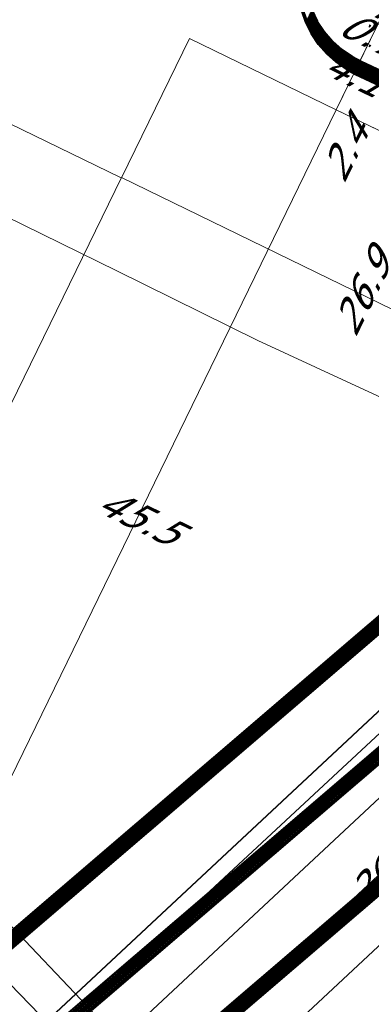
# Model space of a CAD drawing. Header units: metres. Extents: x 124576 to 133557, y 395865 to 402386.
# Tile 343 of 447: x 129931 to 129949, y 401097 to 401146. Entities that reach past the tile are written whole.
import ezdxf
from ezdxf.enums import TextEntityAlignment as Align

# ---------------------------------------------------------------- set-up
doc = ezdxf.new("R2010")
doc.units = ezdxf.units.M
doc.header["$MEASUREMENT"] = 0
for name, color, linetype, lineweight, true_color in [('LG_AanduidingEisVoorzorgsmaatregel', 7, 'Continuous', 40, 0xf7284a), ('LG_Datatransport', 3, 'Continuous', 13, 0x00ff00), ('LG_Datatransport_Eurofiber_Nederland_BV', 3, 'Continuous', 13, 0x00ff00), ('LG_Datatransport_Relined_BV', 3, 'Continuous', 13, 0x00ff00), ('LG_Datatransport_Tennet_Tso', 3, 'Continuous', 13, 0x00ff00), ('LG_Datatransport_Ziggo_BV', 3, 'Continuous', 13, 0x00ff00), ('LG_Hoog_Spanning', 1, 'Continuous', 13, 0xff0000), ('LG_Hoog_Spanning_Tennet_Tso', 1, 'Continuous', 13, 0xff0000), ('LG_Midden_Spanning_Enexis_Netbeheer_BV', 7, 'Continuous', 13, 0xd20000), ('LG_Riool_Vrij_Verval_Gemeente_Tilburg_Ruimtelijke_Uitvoering', 7, 'Continuous', 13, 0xca00a0), ('MV_Datatransport_lijn', 3, 'Continuous', 0, 0x00ff00)]:
    doc.layers.add(name, color=color, linetype=linetype, lineweight=lineweight, true_color=true_color)
for name, color, linetype, lineweight in [('MV_Datatransport', 7, 'Continuous', 0), ('MV_Midden_Spanning', 7, 'Continuous', 0), ('MV_Midden_Spanning_lijn', 7, 'Continuous', 0), ('MV_Midden_Spanning_pijl', 7, 'Continuous', 0)]:
    doc.layers.add(name, color=color, linetype=linetype, lineweight=lineweight)
doc.styles.add('Klic_Annotatie', font='verdanai.ttf', dxfattribs={"oblique": 20, "height": 1.4})

# ---------------------------------------------------------------- blocks, each defined once
blk = doc.blocks.new('m_pijl_1')
at = {"layer": 'MV_Midden_Spanning_pijl'}
blk.add_hatch(color=7, dxfattribs=at).paths.add_polyline_path([(-1, -0.33), (-1, 0), (-1, 0.33), (0, 0)])
at = {"layer": 'MV_Midden_Spanning_pijl', "flags": 128}
blk.add_lwpolyline([(-1, 0), (-1, 0.33), (0, 0), (-1, -0.33), (-1, 0)], close=True, dxfattribs=at)

msp = doc.modelspace()

# ---------------------------------------------------------------- linework, layer by layer
at = {"layer": 'LG_AanduidingEisVoorzorgsmaatregel', "flags": 128}
for points in [[(129945.613, 401146.879), (129945.819, 401146.283), (129945.819, 401146.282), (129946.099, 401145.716), (129946.099, 401145.715), (129946.448, 401145.189), (129946.449, 401145.188), (129946.861, 401144.71), (129946.862, 401144.709), (129947.331, 401144.287), (129947.332, 401144.287), (129947.85, 401143.927), (129947.851, 401143.927), (129948.315, 401143.68), (129948.315, 401143.68), (129957.844, 401139.225), (129964.715, 401129.361), (129929.497, 401099.189)], [(129945.635, 401146.924), (129945.841, 401146.327), (129945.841, 401146.326), (129946.121, 401145.761), (129946.121, 401145.76), (129946.47, 401145.234), (129946.471, 401145.233), (129946.883, 401144.755), (129946.884, 401144.754), (129947.353, 401144.332), (129947.354, 401144.332), (129947.872, 401143.972), (129947.873, 401143.972), (129948.337, 401143.725), (129948.337, 401143.724), (129957.877, 401139.265), (129964.781, 401129.353), (129929.53, 401099.152)], [(129946.104, 401146.866), (129946.383, 401146.3), (129946.384, 401146.299), (129946.733, 401145.773), (129946.733, 401145.772), (129947.146, 401145.294), (129947.146, 401145.294), (129947.616, 401144.872), (129947.617, 401144.871), (129948.135, 401144.512), (129948.136, 401144.511), (129948.599, 401144.264), (129948.6, 401144.264), (129958.277, 401139.74), (129965.584, 401129.25), (129929.932, 401098.706)], [(129945.591, 401146.834), (129945.797, 401146.238), (129945.797, 401146.237), (129946.077, 401145.671), (129946.078, 401145.67), (129946.426, 401145.144), (129946.427, 401145.143), (129946.839, 401144.665), (129946.84, 401144.664), (129947.309, 401144.243), (129947.31, 401144.242), (129947.829, 401143.882), (129947.83, 401143.882), (129948.293, 401143.635), (129948.293, 401143.635), (129957.81, 401139.185), (129964.648, 401129.37), (129929.463, 401099.226)], [(129945.863, 401146.371), (129946.143, 401145.806), (129946.143, 401145.805), (129946.492, 401145.279), (129946.493, 401145.278), (129946.905, 401144.8), (129946.906, 401144.799), (129947.375, 401144.377), (129947.376, 401144.377), (129947.894, 401144.017), (129947.895, 401144.017), (129948.359, 401143.769), (129948.359, 401143.769), (129957.911, 401139.304), (129964.848, 401129.344), (129929.564, 401099.114)], [(129945.885, 401146.416), (129946.164, 401145.851), (129946.165, 401145.85), (129946.514, 401145.324), (129946.515, 401145.323), (129946.927, 401144.845), (129946.927, 401144.844), (129947.397, 401144.422), (129947.398, 401144.421), (129947.916, 401144.062), (129947.917, 401144.062), (129948.38, 401143.814), (129948.381, 401143.814), (129957.944, 401139.344), (129964.915, 401129.335), (129929.597, 401099.077)], [(129945.907, 401146.461), (129946.186, 401145.896), (129946.187, 401145.894), (129946.535, 401145.369), (129946.536, 401145.368), (129946.948, 401144.89), (129946.949, 401144.889), (129947.418, 401144.467), (129947.419, 401144.466), (129947.938, 401144.107), (129947.939, 401144.107), (129948.402, 401143.859), (129948.403, 401143.859), (129957.977, 401139.383), (129964.982, 401129.327), (129929.631, 401099.04)], [(129945.929, 401146.506), (129946.208, 401145.941), (129946.209, 401145.939), (129946.557, 401145.413), (129946.558, 401145.412), (129946.97, 401144.935), (129946.971, 401144.934), (129947.44, 401144.512), (129947.441, 401144.511), (129947.96, 401144.152), (129947.961, 401144.151), (129948.424, 401143.904), (129948.425, 401143.904), (129958.01, 401139.423), (129965.049, 401129.318), (129929.664, 401099.003)], [(129945.951, 401146.551), (129946.23, 401145.985), (129946.231, 401145.984), (129946.579, 401145.458), (129946.58, 401145.457), (129946.992, 401144.98), (129946.993, 401144.979), (129947.462, 401144.557), (129947.463, 401144.556), (129947.982, 401144.197), (129947.983, 401144.196), (129948.446, 401143.949), (129948.447, 401143.949), (129958.044, 401139.462), (129965.116, 401129.31), (129929.698, 401098.966)], [(129945.972, 401146.596), (129946.252, 401146.03), (129946.253, 401146.029), (129946.601, 401145.503), (129946.602, 401145.502), (129947.014, 401145.025), (129947.015, 401145.024), (129947.484, 401144.602), (129947.485, 401144.601), (129948.004, 401144.242), (129948.005, 401144.241), (129948.468, 401143.994), (129948.468, 401143.994), (129958.077, 401139.502), (129965.183, 401129.301), (129929.731, 401098.929)], [(129945.994, 401146.641), (129946.274, 401146.075), (129946.274, 401146.074), (129946.623, 401145.548), (129946.624, 401145.547), (129947.036, 401145.07), (129947.037, 401145.069), (129947.506, 401144.647), (129947.507, 401144.646), (129948.026, 401144.287), (129948.027, 401144.286), (129948.49, 401144.039), (129948.49, 401144.039), (129958.111, 401139.542), (129965.25, 401129.293), (129929.765, 401098.892)], [(129946.016, 401146.686), (129946.296, 401146.12), (129946.296, 401146.119), (129946.645, 401145.593), (129946.646, 401145.592), (129947.058, 401145.115), (129947.059, 401145.114), (129947.528, 401144.692), (129947.529, 401144.691), (129948.048, 401144.332), (129948.048, 401144.331), (129948.512, 401144.084), (129948.512, 401144.084), (129958.144, 401139.581), (129965.317, 401129.284), (129929.798, 401098.855)], [(129946.038, 401146.731), (129946.318, 401146.165), (129946.318, 401146.164), (129946.667, 401145.638), (129946.668, 401145.637), (129947.08, 401145.16), (129947.081, 401145.159), (129947.55, 401144.737), (129947.551, 401144.736), (129948.07, 401144.377), (129948.07, 401144.376), (129948.534, 401144.129), (129948.534, 401144.129), (129958.177, 401139.621), (129965.383, 401129.276), (129929.832, 401098.817)], [(129946.06, 401146.776), (129946.34, 401146.21), (129946.34, 401146.209), (129946.689, 401145.683), (129946.689, 401145.682), (129947.102, 401145.205), (129947.103, 401145.204), (129947.572, 401144.782), (129947.573, 401144.781), (129948.091, 401144.422), (129948.092, 401144.421), (129948.556, 401144.174), (129948.556, 401144.174), (129958.211, 401139.66), (129965.45, 401129.267), (129929.865, 401098.78)], [(129946.082, 401146.821), (129946.361, 401146.255), (129946.362, 401146.254), (129946.711, 401145.728), (129946.711, 401145.727), (129947.123, 401145.25), (129947.124, 401145.249), (129947.594, 401144.827), (129947.595, 401144.826), (129948.113, 401144.467), (129948.114, 401144.466), (129948.577, 401144.219), (129948.578, 401144.219), (129958.244, 401139.7), (129965.517, 401129.259), (129929.899, 401098.743)], [(129936.258, 401091.887), (129974.589, 401124.718)], [(129936.291, 401091.85), (129974.656, 401124.709)], [(129936.325, 401091.813), (129974.723, 401124.7)], [(129936.358, 401091.776), (129974.79, 401124.692)], [(129936.393, 401091.74), (129974.856, 401124.683)], [(129936.425, 401091.701), (129974.924, 401124.675)], [(129936.459, 401091.664), (129974.99, 401124.666)], [(129936.492, 401091.627), (129975.057, 401124.658)], [(129936.526, 401091.59), (129975.124, 401124.649)], [(129936.559, 401091.553), (129975.191, 401124.641)], [(129936.593, 401091.516), (129975.258, 401124.632)], [(129936.626, 401091.479), (129975.325, 401124.623)], [(129936.66, 401091.442), (129975.392, 401124.615)], [(129936.693, 401091.405), (129975.459, 401124.606)], [(129936.727, 401091.367), (129975.526, 401124.598)]]:
    msp.add_lwpolyline(points, dxfattribs=at)
at = {"layer": 'LG_Datatransport', "flags": 128}
for points in [[(129936.533, 401138.411), (129936.534, 401138.412), (129936.535, 401138.412), (129936.536, 401138.413), (129936.537, 401138.413), (129936.538, 401138.414), (129936.539, 401138.415), (129936.54, 401138.417), (129939.956, 401145.418), (129947.328, 401141.832), (129947.329, 401141.832), (129947.33, 401141.831), (129947.331, 401141.831), (129947.333, 401141.831), (129947.334, 401141.831), (129947.335, 401141.832), (129947.336, 401141.832), (129947.337, 401141.833), (129947.338, 401141.833), (129947.339, 401141.834), (129947.34, 401141.835), (129947.341, 401141.837), (129951.145, 401149.648)], [(129914.727, 401149.022), (129936.527, 401138.412), (129936.528, 401138.412), (129936.529, 401138.411), (129936.53, 401138.411), (129936.531, 401138.411), (129936.533, 401138.411)]]:
    msp.add_lwpolyline(points, dxfattribs=at)
at = {"layer": 'LG_Datatransport_Eurofiber_Nederland_BV', "flags": 128}
for points in [[(129879.153, 401045.898), (129958.51, 401120.02), (129964.02, 401122.25), (129965.103, 401123.333)], [(129879.155, 401045.897), (129958.509, 401120.018), (129964.022, 401122.253), (129965.1, 401123.331)]]:
    msp.add_lwpolyline(points, dxfattribs=at)
at = {"layer": 'LG_Datatransport_Relined_BV', "flags": 128}
msp.add_lwpolyline([(129932.989, 401159.254), (129920.853, 401161.61), (129918.586, 401162.871), (129916.718, 401163.867), (129915.362, 401162.721), (129914.116, 401160.654), (129908.467, 401148.277), (129908.657, 401147.843), (129909.092, 401147.52), (129918.47, 401142.489), (129936.304, 401133.726), (129943.399, 401130.231), (129958.33, 401123.321), (129983.465, 401146.375)], dxfattribs=at)
at = {"layer": 'LG_Datatransport_Tennet_Tso', "flags": 128}
msp.add_lwpolyline([(129920.853, 401161.61), (129920.703, 401161.683), (129918.586, 401162.871), (129916.718, 401163.867), (129915.362, 401162.721), (129914.116, 401160.654), (129908.467, 401148.277), (129908.657, 401147.843), (129909.092, 401147.52), (129918.47, 401142.489), (129936.304, 401133.726), (129943.399, 401130.231), (129958.33, 401123.321), (129983.465, 401146.375)], dxfattribs=at)
at = {"layer": 'LG_Datatransport_Ziggo_BV', "flags": 128}
msp.add_lwpolyline([(129882.021, 401044.706), (129932.91, 401092.244), (129936.838, 401095.364), (129971.33, 401127.585), (129971.686, 401128.193), (129971.709, 401128.665), (129971.552, 401129.112), (129970.173, 401130.731), (129965.721, 401138.136)], dxfattribs=at)
at = {"layer": 'LG_Hoog_Spanning', "flags": 128}
msp.add_lwpolyline([(129930.006, 401092.33), (129930.007, 401092.33), (129930.008, 401092.331), (129930.009, 401092.331), (129930.01, 401092.332), (129930.012, 401092.333), (129998.604, 401156.133), (130003.329, 401160.474), (130003.329, 401160.474), (130075.906, 401228.433)], dxfattribs=at)
msp.add_lwpolyline([(129930.006, 401092.33), (129930.007, 401092.33), (129930.008, 401092.331), (129930.009, 401092.331), (129930.01, 401092.332), (129930.012, 401092.333), (129998.604, 401156.133), (130003.329, 401160.474), (130003.329, 401160.474), (130075.906, 401228.433)], dxfattribs=at)
at = {"layer": 'LG_Hoog_Spanning_Tennet_Tso', "flags": 128}
for points in [[(129880.388, 401045.385), (129933.042, 401095.454), (129971.604, 401128.481), (129961.279, 401143.304), (129950.499, 401148.344)], [(129880.438, 401045.364), (129933.076, 401095.416), (129971.671, 401128.472), (129961.312, 401143.344), (129950.52, 401148.389)], [(129880.489, 401045.343), (129933.109, 401095.379), (129971.738, 401128.464), (129961.345, 401143.383), (129950.542, 401148.434)], [(129880.539, 401045.322), (129933.143, 401095.342), (129971.805, 401128.455), (129961.379, 401143.423), (129950.564, 401148.479)], [(129880.589, 401045.301), (129933.176, 401095.305), (129971.872, 401128.447), (129961.412, 401143.462), (129950.586, 401148.524)], [(129880.64, 401045.28), (129933.21, 401095.268), (129971.938, 401128.438), (129961.445, 401143.502), (129950.608, 401148.568)], [(129880.69, 401045.259), (129933.243, 401095.231), (129972.005, 401128.43), (129961.479, 401143.542), (129950.63, 401148.613)], [(129880.741, 401045.238), (129933.277, 401095.194), (129972.072, 401128.421), (129961.512, 401143.581), (129950.652, 401148.658)], [(129880.791, 401045.217), (129933.31, 401095.157), (129972.139, 401128.413), (129961.545, 401143.621), (129950.674, 401148.703)], [(129880.842, 401045.196), (129933.344, 401095.119), (129972.206, 401128.404), (129961.579, 401143.66), (129950.696, 401148.748)], [(129880.892, 401045.175), (129933.378, 401095.082), (129972.273, 401128.395), (129961.612, 401143.7), (129950.717, 401148.793)], [(129880.186, 401045.469), (129932.908, 401095.602), (129971.336, 401128.515), (129961.145, 401143.146), (129950.411, 401148.164)], [(129880.236, 401045.448), (129932.942, 401095.565), (129971.403, 401128.507), (129961.179, 401143.185), (129950.433, 401148.209)], [(129880.287, 401045.427), (129932.975, 401095.528), (129971.47, 401128.498), (129961.212, 401143.225), (129950.455, 401148.254)], [(129880.337, 401045.406), (129933.009, 401095.491), (129971.537, 401128.489), (129961.245, 401143.264), (129950.477, 401148.299)]]:
    msp.add_lwpolyline(points, dxfattribs=at)
at = {"layer": 'LG_Midden_Spanning_Enexis_Netbeheer_BV', "flags": 128}
for points in [[(129936.081, 401095.362), (129934.485, 401097.062), (129927.604, 401104.318), (129922.211, 401109.945), (129915.285, 401117.158), (129910.604, 401122.024), (129906.006, 401126.805), (129900.895, 401132.121), (129899.406, 401133.669), (129897.721, 401135.422), (129897.121, 401136.045), (129896.846, 401136.329), (129896.625, 401137.438), (129897.3, 401138.963), (129897.902, 401140.234), (129901.497, 401147.83), (129901.437, 401148.053), (129901.398, 401148.265), (129902.061, 401149.226), (129903.098, 401150.932), (129905.272, 401155.028), (129906.083, 401156.851), (129912.097, 401173.352), (129912.726, 401174.645)], [(129936.081, 401095.362), (129934.485, 401097.062), (129927.604, 401104.318), (129922.211, 401109.945), (129915.285, 401117.158), (129910.604, 401122.024), (129906.006, 401126.805), (129900.895, 401132.121), (129899.406, 401133.669), (129897.721, 401135.422), (129897.121, 401136.045), (129896.846, 401136.329), (129896.625, 401137.438), (129897.3, 401138.963), (129897.902, 401140.234), (129901.497, 401147.83), (129901.437, 401148.053), (129901.398, 401148.265), (129902.061, 401149.226), (129903.098, 401150.932), (129905.272, 401155.028), (129906.083, 401156.851), (129912.097, 401173.352), (129912.726, 401174.645)], [(129917.802, 401164.753), (129917.611, 401164.846), (129916.111, 401165.576), (129915.076, 401166.07), (129914.276, 401165.786), (129911.429, 401159.816), (129911.284, 401159.525), (129911.139, 401159.233), (129910.914, 401158.546), (129910.741, 401157.545), (129909.696, 401151.482), (129909.041, 401150.22), (129900.376, 401133.518), (129899.984, 401132.693), (129899.592, 401131.867), (129899.745, 401130.887), (129900.839, 401129.714), (129902.915, 401127.491), (129921.082, 401108.033), (129921.908, 401107.163), (129932.434, 401096.287)], [(129917.802, 401164.753), (129917.611, 401164.846), (129916.111, 401165.576), (129915.076, 401166.07), (129914.276, 401165.786), (129911.429, 401159.816), (129911.284, 401159.525), (129911.139, 401159.233), (129910.914, 401158.546), (129910.741, 401157.545), (129909.696, 401151.482), (129909.041, 401150.22), (129900.376, 401133.518), (129899.984, 401132.693), (129899.592, 401131.867), (129899.745, 401130.887), (129900.839, 401129.714), (129902.915, 401127.491), (129921.082, 401108.033), (129921.908, 401107.163), (129932.434, 401096.287)], [(129917.802, 401164.753), (129917.611, 401164.846), (129916.111, 401165.576), (129915.076, 401166.07), (129914.276, 401165.786), (129911.429, 401159.816), (129911.284, 401159.525), (129911.139, 401159.233), (129910.914, 401158.546), (129910.741, 401157.545), (129909.696, 401151.482), (129909.041, 401150.22), (129900.376, 401133.518), (129899.984, 401132.693), (129899.592, 401131.867), (129899.745, 401130.887), (129900.839, 401129.714), (129902.915, 401127.491), (129921.082, 401108.033), (129921.908, 401107.163), (129932.434, 401096.287)], [(129916.328, 401159.937), (129913.971, 401160.329), (129913.028, 401160.41), (129912.102, 401160.256), (129911.82, 401160.159), (129911.429, 401159.816), (129911.284, 401159.525), (129911.139, 401159.233), (129910.914, 401158.546), (129910.741, 401157.545), (129909.696, 401151.482), (129909.041, 401150.22), (129900.376, 401133.518), (129899.984, 401132.693), (129899.592, 401131.867), (129899.745, 401130.887), (129900.839, 401129.714), (129902.915, 401127.491), (129921.082, 401108.033), (129921.908, 401107.163), (129932.434, 401096.287)], [(129932.434, 401096.287), (129921.908, 401107.163), (129921.082, 401108.033), (129902.915, 401127.491), (129900.839, 401129.714), (129899.745, 401130.887), (129899.592, 401131.867), (129899.984, 401132.693), (129900.376, 401133.518), (129909.041, 401150.22), (129909.696, 401151.482), (129910.741, 401157.545), (129910.914, 401158.546), (129911.139, 401159.233), (129911.284, 401159.525), (129911.429, 401159.816), (129911.82, 401160.159), (129912.102, 401160.256), (129913.028, 401160.41), (129913.971, 401160.329), (129916.328, 401159.937)], [(129932.434, 401096.287), (129921.908, 401107.163), (129921.082, 401108.033), (129902.915, 401127.491), (129900.839, 401129.714), (129899.745, 401130.887), (129899.592, 401131.867), (129899.984, 401132.693), (129900.376, 401133.518), (129909.041, 401150.22), (129909.696, 401151.482), (129910.741, 401157.545), (129910.914, 401158.546), (129911.139, 401159.233), (129911.284, 401159.525), (129911.429, 401159.816), (129911.82, 401160.159), (129912.102, 401160.256), (129913.028, 401160.41), (129913.971, 401160.329), (129916.328, 401159.937)], [(129918.4, 401156.809), (129915.321, 401158.274), (129912.149, 401159.783), (129911.289, 401159.532), (129911.284, 401159.525), (129911.139, 401159.233), (129910.914, 401158.546), (129910.741, 401157.545), (129909.696, 401151.482), (129909.041, 401150.22), (129900.376, 401133.518), (129899.984, 401132.693), (129899.592, 401131.867), (129899.745, 401130.887), (129900.839, 401129.714), (129902.915, 401127.491), (129921.082, 401108.033), (129921.908, 401107.163), (129932.434, 401096.287), (129932.408, 401095.451), (129930.556, 401093.764), (129922.405, 401086.34), (129919.754, 401083.867), (129879.084, 401045.927)], [(129918.4, 401156.809), (129915.321, 401158.274), (129912.149, 401159.783), (129911.289, 401159.532), (129911.284, 401159.525), (129911.139, 401159.233), (129910.914, 401158.546), (129910.741, 401157.545), (129909.696, 401151.482), (129909.041, 401150.22), (129900.376, 401133.518), (129899.984, 401132.693), (129899.592, 401131.867), (129899.745, 401130.887), (129900.839, 401129.714), (129902.915, 401127.491), (129921.082, 401108.033), (129921.908, 401107.163), (129932.434, 401096.287), (129932.408, 401095.451), (129930.556, 401093.764), (129922.405, 401086.34), (129919.754, 401083.867), (129879.084, 401045.927)], [(129918.4, 401156.809), (129915.321, 401158.274), (129912.149, 401159.783), (129911.289, 401159.532), (129911.284, 401159.525), (129911.139, 401159.233), (129910.914, 401158.546), (129910.741, 401157.545), (129909.696, 401151.482), (129909.041, 401150.22), (129900.376, 401133.518), (129899.984, 401132.693), (129899.592, 401131.867), (129899.745, 401130.887), (129900.839, 401129.714), (129902.915, 401127.491), (129921.082, 401108.033), (129921.908, 401107.163), (129932.434, 401096.287), (129932.408, 401095.451), (129930.556, 401093.764), (129922.405, 401086.34), (129919.754, 401083.867), (129879.084, 401045.927)], [(129918.4, 401156.809), (129915.321, 401158.274), (129912.149, 401159.783), (129911.289, 401159.532), (129911.284, 401159.525), (129911.139, 401159.233), (129910.914, 401158.546), (129910.741, 401157.545), (129909.696, 401151.482), (129909.041, 401150.22), (129900.376, 401133.518), (129899.984, 401132.693), (129899.592, 401131.867), (129899.745, 401130.887), (129900.839, 401129.714), (129902.915, 401127.491), (129921.082, 401108.033), (129921.908, 401107.163), (129932.434, 401096.287), (129932.408, 401095.451), (129930.556, 401093.764), (129922.405, 401086.34), (129919.754, 401083.867), (129879.084, 401045.927)], [(129918.4, 401156.809), (129915.321, 401158.274), (129912.149, 401159.783), (129911.289, 401159.532), (129911.284, 401159.525), (129911.139, 401159.233), (129910.914, 401158.546), (129910.741, 401157.545), (129909.696, 401151.482), (129909.041, 401150.22), (129900.376, 401133.518), (129899.984, 401132.693), (129899.592, 401131.867), (129899.745, 401130.887), (129900.839, 401129.714), (129902.915, 401127.491), (129921.082, 401108.033), (129921.908, 401107.163), (129932.434, 401096.287), (129932.408, 401095.451), (129930.556, 401093.764), (129922.405, 401086.34), (129919.754, 401083.867), (129879.084, 401045.927)], [(129918.4, 401156.809), (129915.321, 401158.274), (129912.149, 401159.783), (129911.289, 401159.532), (129911.284, 401159.525), (129911.139, 401159.233), (129910.914, 401158.546), (129910.741, 401157.545), (129909.696, 401151.482), (129909.041, 401150.22), (129900.376, 401133.518), (129899.984, 401132.693), (129899.592, 401131.867), (129899.745, 401130.887), (129900.839, 401129.714), (129902.915, 401127.491), (129921.082, 401108.033), (129921.908, 401107.163), (129932.434, 401096.287), (129932.408, 401095.451), (129930.556, 401093.764), (129922.405, 401086.34), (129919.754, 401083.867), (129879.084, 401045.927)], [(129918.4, 401156.809), (129915.321, 401158.274), (129912.149, 401159.783), (129911.289, 401159.532), (129911.284, 401159.525), (129911.139, 401159.233), (129910.914, 401158.546), (129910.741, 401157.545), (129909.696, 401151.482), (129909.041, 401150.22), (129900.376, 401133.518), (129899.984, 401132.693), (129899.592, 401131.867), (129899.745, 401130.887), (129900.839, 401129.714), (129902.915, 401127.491), (129921.082, 401108.033), (129921.908, 401107.163), (129932.434, 401096.287), (129932.408, 401095.451), (129930.556, 401093.764), (129922.405, 401086.34), (129919.754, 401083.867), (129879.084, 401045.927)], [(129918.4, 401156.809), (129915.321, 401158.274), (129912.149, 401159.783), (129911.289, 401159.532), (129911.284, 401159.525), (129911.139, 401159.233), (129910.914, 401158.546), (129910.741, 401157.545), (129909.696, 401151.482), (129909.041, 401150.22), (129900.376, 401133.518), (129899.984, 401132.693), (129899.592, 401131.867), (129899.745, 401130.887), (129900.839, 401129.714), (129902.915, 401127.491), (129921.082, 401108.033), (129921.908, 401107.163), (129932.434, 401096.287), (129932.408, 401095.451), (129930.556, 401093.764), (129922.405, 401086.34), (129919.754, 401083.867), (129879.084, 401045.927)], [(129918.4, 401156.809), (129915.321, 401158.274), (129912.149, 401159.783), (129911.289, 401159.532), (129911.284, 401159.525), (129911.139, 401159.233), (129910.914, 401158.546), (129910.741, 401157.545), (129909.696, 401151.482), (129909.041, 401150.22), (129900.376, 401133.518), (129899.984, 401132.693), (129899.592, 401131.867), (129899.745, 401130.887), (129900.839, 401129.714), (129902.915, 401127.491), (129921.082, 401108.033), (129921.908, 401107.163), (129932.434, 401096.287), (129932.408, 401095.451), (129930.556, 401093.764), (129922.405, 401086.34), (129919.754, 401083.867), (129879.084, 401045.927)], [(129882.021, 401044.706), (129932.91, 401092.244), (129933.727, 401092.893), (129936.838, 401095.364), (129971.33, 401127.585), (129971.413, 401129.305), (129970.68, 401130.148), (129970.173, 401130.731), (129966.031, 401137.663), (129965.881, 401137.914), (129965.76, 401138.117), (129965.71, 401138.183), (129965.211, 401138.846), (129961.601, 401143.636), (129961.381, 401144.65), (129961.79, 401145.916), (129961.49, 401146.603), (129960.541, 401146.726), (129959.257, 401146.05), (129958.355, 401146.036), (129957.448, 401146.478), (129957.362, 401146.52), (129951.096, 401149.571)], [(129951.096, 401149.571), (129957.362, 401146.52), (129957.448, 401146.478), (129958.355, 401146.036), (129959.257, 401146.05), (129960.541, 401146.726), (129961.49, 401146.603), (129961.79, 401145.916), (129961.381, 401144.65), (129961.601, 401143.636), (129965.211, 401138.846), (129965.71, 401138.183), (129965.76, 401138.117), (129965.881, 401137.914), (129966.031, 401137.663), (129970.173, 401130.731), (129970.68, 401130.148), (129971.413, 401129.305), (129971.33, 401127.585), (129936.838, 401095.364), (129933.727, 401092.893), (129932.91, 401092.244), (129882.021, 401044.706)], [(129951.096, 401149.571), (129957.362, 401146.52), (129957.448, 401146.478), (129958.355, 401146.036), (129959.257, 401146.05), (129960.541, 401146.726), (129961.49, 401146.603), (129961.79, 401145.916), (129961.381, 401144.65), (129961.601, 401143.636), (129965.211, 401138.846), (129965.71, 401138.183), (129965.76, 401138.117), (129965.881, 401137.914), (129966.031, 401137.663), (129970.173, 401130.731), (129970.68, 401130.148), (129971.413, 401129.305), (129971.33, 401127.585), (129936.838, 401095.364), (129933.727, 401092.893), (129932.91, 401092.244), (129882.021, 401044.706)], [(129951.096, 401149.571), (129957.362, 401146.52), (129957.448, 401146.478), (129958.355, 401146.036), (129959.257, 401146.05), (129960.541, 401146.726), (129961.49, 401146.603), (129961.79, 401145.916), (129961.381, 401144.65), (129961.601, 401143.636), (129965.211, 401138.846), (129965.71, 401138.183), (129965.76, 401138.117), (129965.881, 401137.914), (129966.031, 401137.663), (129970.173, 401130.731), (129970.68, 401130.148), (129971.413, 401129.305), (129971.33, 401127.585), (129936.838, 401095.364), (129933.727, 401092.893), (129932.91, 401092.244)], [(129882.021, 401044.706), (129932.91, 401092.244), (129933.727, 401092.893), (129936.838, 401095.364), (129971.33, 401127.585), (129971.413, 401129.305), (129970.68, 401130.148), (129970.173, 401130.731), (129966.031, 401137.663), (129965.881, 401137.914), (129965.76, 401138.117), (129965.71, 401138.183), (129965.211, 401138.846), (129961.601, 401143.636), (129961.381, 401144.65), (129961.79, 401145.916), (129961.49, 401146.603), (129960.541, 401146.726), (129959.257, 401146.05), (129958.458, 401145.63), (129957.62, 401145.616), (129956.731, 401146.049), (129956.191, 401146.312), (129950.79, 401148.942)], [(129950.79, 401148.942), (129956.191, 401146.312), (129956.731, 401146.049), (129957.62, 401145.616), (129958.458, 401145.63), (129959.257, 401146.05), (129960.541, 401146.726), (129961.49, 401146.603), (129961.79, 401145.916), (129961.381, 401144.65), (129961.601, 401143.636), (129965.211, 401138.846), (129965.71, 401138.183), (129965.76, 401138.117), (129965.881, 401137.914), (129966.031, 401137.663), (129970.173, 401130.731), (129970.68, 401130.148), (129971.413, 401129.305), (129971.33, 401127.585), (129936.838, 401095.364), (129933.727, 401092.893), (129932.91, 401092.244)], [(129933.727, 401092.893), (129936.838, 401095.364), (129971.33, 401127.585), (129971.413, 401129.305), (129970.68, 401130.148), (129970.173, 401130.731), (129966.031, 401137.663), (129965.881, 401137.914), (129965.76, 401138.117), (129965.71, 401138.183), (129965.211, 401138.846), (129961.601, 401143.636), (129961.381, 401144.65), (129961.79, 401145.916), (129961.49, 401146.603), (129960.541, 401146.726), (129959.257, 401146.05), (129958.458, 401145.63), (129957.62, 401145.616), (129956.731, 401146.049), (129956.191, 401146.312), (129950.79, 401148.942)], [(129950.79, 401148.942), (129956.191, 401146.312), (129956.731, 401146.049), (129957.62, 401145.616), (129958.458, 401145.63), (129959.257, 401146.05), (129960.541, 401146.726), (129961.49, 401146.603), (129961.79, 401145.916), (129961.381, 401144.65), (129961.601, 401143.636), (129965.211, 401138.846), (129965.71, 401138.183), (129965.76, 401138.117), (129965.881, 401137.914), (129966.031, 401137.663), (129970.173, 401130.731), (129970.68, 401130.148), (129971.413, 401129.305), (129971.33, 401127.585), (129936.838, 401095.364), (129933.727, 401092.893)], [(129882.021, 401044.706), (129932.91, 401092.244), (129933.727, 401092.893), (129936.838, 401095.364), (129971.33, 401127.585), (129971.413, 401129.305), (129970.68, 401130.148), (129970.173, 401130.731), (129966.031, 401137.663), (129965.881, 401137.914), (129965.76, 401138.117), (129965.71, 401138.183), (129965.211, 401138.846), (129961.601, 401143.636), (129961.381, 401144.65), (129961.79, 401145.916), (129961.49, 401146.603), (129960.541, 401146.726), (129959.257, 401146.05), (129958.458, 401145.63), (129957.804, 401145.286), (129956.734, 401145.269), (129950.483, 401148.313)], [(129882.021, 401044.706), (129932.91, 401092.244), (129933.727, 401092.893), (129936.838, 401095.364), (129971.33, 401127.585), (129971.413, 401129.305), (129970.68, 401130.148), (129970.173, 401130.731), (129966.031, 401137.663), (129965.881, 401137.914), (129965.76, 401138.117), (129965.71, 401138.183), (129965.211, 401138.846), (129961.601, 401143.636), (129961.381, 401144.65), (129961.79, 401145.916), (129961.49, 401146.603), (129960.541, 401146.726), (129959.257, 401146.05), (129958.458, 401145.63), (129957.804, 401145.286), (129956.734, 401145.269), (129950.483, 401148.313)], [(129933.727, 401092.893), (129936.838, 401095.364), (129971.33, 401127.585), (129971.413, 401129.305), (129970.68, 401130.148), (129970.173, 401130.731), (129966.031, 401137.663), (129965.881, 401137.914), (129965.76, 401138.117), (129965.71, 401138.183), (129965.211, 401138.846), (129961.601, 401143.636), (129961.381, 401144.65), (129961.79, 401145.916), (129961.49, 401146.603), (129960.541, 401146.726), (129959.257, 401146.05), (129958.458, 401145.63), (129957.804, 401145.286), (129956.734, 401145.269), (129950.483, 401148.313)], [(129933.727, 401092.893), (129936.838, 401095.364), (129971.33, 401127.585), (129971.413, 401129.305), (129970.68, 401130.148), (129970.173, 401130.731), (129966.031, 401137.663), (129965.881, 401137.914), (129965.76, 401138.117), (129965.71, 401138.183), (129965.211, 401138.846), (129961.601, 401143.636), (129961.381, 401144.65), (129961.79, 401145.916), (129961.49, 401146.603), (129960.541, 401146.726), (129959.257, 401146.05), (129958.458, 401145.63), (129957.804, 401145.286), (129956.734, 401145.269), (129950.483, 401148.313)], [(129949.433, 401146.155), (129951.003, 401145.39), (129951.793, 401144.582), (129952.236, 401143.618), (129952.743, 401142.531), (129952.903, 401142.191), (129953.098, 401141.779), (129953.791, 401140.825), (129953.819, 401140.798), (129954.796, 401140.126), (129954.816, 401140.116), (129958.613, 401139.375), (129962.528, 401139.629), (129965.71, 401138.183), (129965.76, 401138.117), (129965.881, 401137.914), (129966.031, 401137.663), (129970.173, 401130.731), (129970.68, 401130.148), (129971.413, 401129.305), (129971.33, 401127.585), (129936.838, 401095.364), (129933.727, 401092.893), (129932.91, 401092.244)], [(129949.433, 401146.155), (129951.003, 401145.39), (129951.793, 401144.582), (129952.236, 401143.618), (129952.743, 401142.531), (129952.903, 401142.191), (129953.098, 401141.779), (129953.791, 401140.825), (129953.819, 401140.798), (129954.796, 401140.126), (129954.816, 401140.116), (129958.613, 401139.375), (129962.528, 401139.629), (129965.71, 401138.183), (129965.76, 401138.117), (129965.881, 401137.914), (129966.031, 401137.663), (129970.173, 401130.731), (129970.68, 401130.148), (129971.413, 401129.305), (129971.33, 401127.585), (129936.838, 401095.364)], [(129936.838, 401095.364), (129971.33, 401127.585), (129971.413, 401129.305), (129970.68, 401130.148), (129970.173, 401130.731), (129966.031, 401137.663), (129965.881, 401137.914), (129965.76, 401138.117), (129965.71, 401138.183), (129962.528, 401139.629), (129958.613, 401139.375), (129954.816, 401140.116), (129954.796, 401140.126), (129953.819, 401140.798), (129953.791, 401140.825), (129953.098, 401141.779), (129952.903, 401142.191), (129952.743, 401142.531), (129952.236, 401143.618), (129951.793, 401144.582), (129951.003, 401145.39), (129949.433, 401146.155)], [(129949.433, 401146.155), (129951.003, 401145.39), (129951.793, 401144.582), (129952.236, 401143.618), (129952.743, 401142.531), (129952.903, 401142.191), (129953.098, 401141.779), (129953.791, 401140.825), (129953.819, 401140.798), (129954.796, 401140.126), (129954.816, 401140.116), (129958.613, 401139.375), (129962.528, 401139.629), (129965.71, 401138.183), (129965.76, 401138.117), (129965.881, 401137.914), (129966.031, 401137.663), (129970.173, 401130.731), (129970.68, 401130.148), (129971.413, 401129.305), (129971.33, 401127.585), (129936.838, 401095.364)], [(129936.606, 401092.663), (129937.109, 401093.19), (129937.371, 401093.454), (129937.405, 401093.738), (129937.366, 401093.799), (129937.079, 401094.218), (129937.02, 401094.298), (129936.573, 401094.838), (129936.081, 401095.362), (129934.485, 401097.062), (129927.604, 401104.318), (129922.211, 401109.945), (129915.285, 401117.158), (129910.604, 401122.024), (129906.006, 401126.805), (129900.895, 401132.121), (129899.406, 401133.669), (129897.721, 401135.422), (129897.121, 401136.045), (129896.846, 401136.329)], [(129933.727, 401092.893), (129936.838, 401095.364), (129971.33, 401127.585), (129971.413, 401129.305), (129970.68, 401130.148)], [(129936.838, 401095.364), (129971.33, 401127.585)], [(129936.838, 401095.364), (129971.33, 401127.585)], [(129971.33, 401127.585), (129936.838, 401095.364)], [(129936.838, 401095.364), (129971.33, 401127.585)], [(129879.084, 401045.927), (129919.754, 401083.867), (129922.405, 401086.34), (129930.556, 401093.764), (129932.408, 401095.451), (129932.434, 401096.287), (129921.908, 401107.163), (129921.082, 401108.033), (129902.915, 401127.491)], [(129879.084, 401045.927), (129919.754, 401083.867), (129922.405, 401086.34), (129930.556, 401093.764), (129932.408, 401095.451), (129932.434, 401096.287), (129921.908, 401107.163), (129921.082, 401108.033), (129902.915, 401127.491)], [(129879.084, 401045.927), (129919.754, 401083.867), (129922.405, 401086.34), (129930.556, 401093.764), (129932.408, 401095.451), (129932.434, 401096.287), (129921.908, 401107.163), (129921.082, 401108.033), (129902.915, 401127.491)], [(129879.084, 401045.927), (129919.754, 401083.867), (129922.405, 401086.34), (129930.556, 401093.764), (129932.408, 401095.451), (129932.434, 401096.287), (129921.908, 401107.163), (129921.082, 401108.033), (129902.915, 401127.491)], [(129930.556, 401093.764), (129932.408, 401095.451), (129932.434, 401096.287), (129921.908, 401107.163), (129921.082, 401108.033), (129902.915, 401127.491)], [(129927.604, 401104.318), (129934.485, 401097.062), (129936.081, 401095.362)], [(129927.604, 401104.318), (129934.485, 401097.062), (129936.081, 401095.362)], [(129927.604, 401104.318), (129934.485, 401097.062), (129936.081, 401095.362)]]:
    msp.add_lwpolyline(points, dxfattribs=at)
at = {"layer": 'LG_Riool_Vrij_Verval_Gemeente_Tilburg_Ruimtelijke_Uitvoering'}
msp.add_line((129966.03, 401115.2), (129928.15, 401079.88), dxfattribs=at)
at = {"layer": 'MV_Datatransport_lijn'}
for p, q in [((129947.332, 401141.841), (129949.126, 401145.525)), ((129947.332, 401141.841), (129949.462, 401140.805)), ((129936.531, 401138.421), (129960.68, 401126.668))]:
    msp.add_line(p, q, dxfattribs=at)
at = {"layer": 'MV_Midden_Spanning_lijn'}
msp.add_line((129936.531, 401138.421), (129969.733, 401122.262), dxfattribs=at)
msp.add_line((129936.531, 401138.421), (129969.733, 401122.262), dxfattribs=at)
at = {"layer": 'MV_Midden_Spanning_pijl'}
for p, q in [((129947.332, 401141.841), (129927.412, 401100.933)), ((129947.332, 401141.841), (129954.256, 401138.473)), ((129936.531, 401138.421), (129921.491, 401107.594)), ((129960.525, 401113.661), (129938.749, 401093.318))]:
    msp.add_line(p, q, dxfattribs=at)

# ---------------------------------------------------------------- block references
for p, xscale, yscale, zscale, rotation in [((129949, 401146), 0.09999999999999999, 0.09999999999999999, 0.09999999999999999, 244), ((129949, 401145), 0.1, 0.1, 0.1, 245)]:
    msp.add_blockref('m_pijl_1', p, dxfattribs=dict(at, xscale=xscale, yscale=yscale, zscale=zscale, rotation=rotation))

# ---------------------------------------------------------------- texts
at = {"layer": 'MV_Datatransport', "style": 'Klic_Annotatie', "oblique": 20}
for s, rotation, p in [('4.1', 334, (129948.229, 401143.683)), ('2.4', 64, (129947.763, 401139.738)), ('26.9', 64, (129948.606, 401132.545))]:
    msp.add_text(s, height=1.4, rotation=rotation, dxfattribs=at).set_placement(p, align=Align.MIDDLE_CENTER)
at = {"layer": 'MV_Midden_Spanning', "style": 'Klic_Annotatie', "oblique": 20}
for s, rotation, p in [('0.2', 334, (129949.645, 401147.091)), ('0.7', 334, (129948.983, 401145.672)), ('45.5', 334, (129937.372, 401121.387)), ('29.8', 43, (129949.637, 401103.49))]:
    msp.add_text(s, height=1.4, rotation=rotation, dxfattribs=at).set_placement(p, align=Align.MIDDLE_CENTER)

doc.saveas('drawing.dxf')
